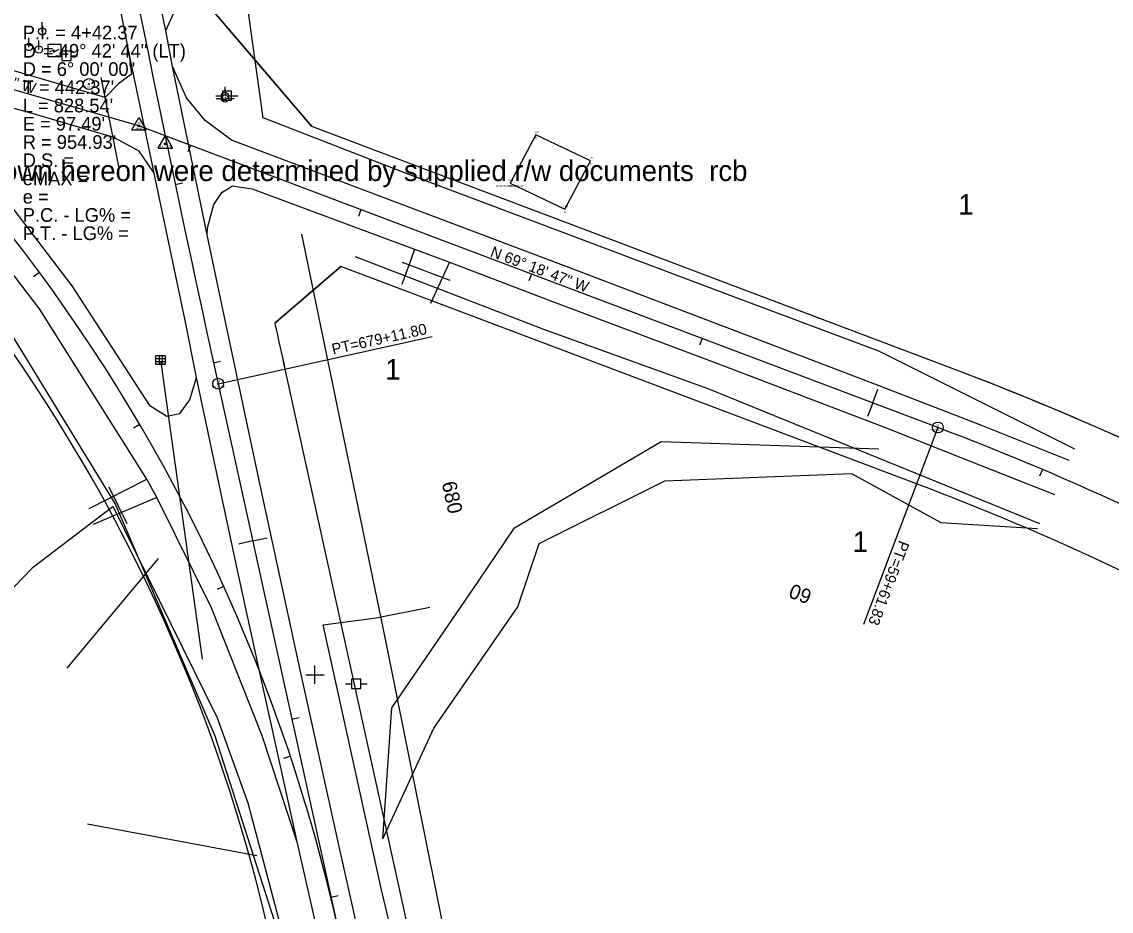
# Model space of a CAD drawing. Extents: x 2519952 to 2531965, y 848341 to 887632.
# Drawn here: x 2530714 to 2531312, y 852895 to 853383 of the extents above; entities that cross this region are included whole.
import ezdxf

# ---------------------------------------------------------------- set-up
doc = ezdxf.new("R2010")
doc.units = 0
for name, color, linetype in [('RD_EV_JW', 7, 'Continuous'), ('RD_EX_Bldg', 7, 'Continuous'), ('RD_EX_Bldg_txCode', 7, 'Continuous'), ('RD_EX_DR_Inlet', 7, 'Continuous'), ('RD_EX_DR_Pipe', 7, 'Continuous'), ('RD_EX_Driveway', 7, 'Continuous'), ('RD_EX_DV_Prop', 7, 'Continuous'), ('RD_EX_DV_TX_Prop', 7, 'Continuous'), ('RD_EX_H2O', 7, 'Continuous'), ('RD_EX_Misc', 7, 'Continuous'), ('RD_EX_Road', 7, 'Continuous'), ('RD_EX_RW', 7, 'Continuous'), ('RD_EX_RW_TX', 7, 'Continuous'), ('RD_EX_UT', 7, 'Continuous'), ('RD_EX_VEG', 7, 'Continuous'), ('RD_HC_Cl', 7, 'Continuous'), ('RD_HC_Data', 7, 'Continuous'), ('RD_HC_Data_Tic', 7, 'Continuous'), ('RD_HC_Survey_txCode', 7, 'Continuous'), ('RD_HC_TX_Sta50', 7, 'Continuous'), ('RD_HC_txCode', 7, 'Continuous'), ('RD_SMD_Locator', 7, 'Continuous')]:
    doc.layers.add(name, color=color, linetype=linetype)

msp = doc.modelspace()

# ---------------------------------------------------------------- linework, layer by layer
at = {"layer": 'RD_EV_JW'}
for points in [[(2530941.93, 852524.2), (2530921.34, 852539.21), (2530911.31, 852599.95), (2530891.36, 852747.65), (2530878.86, 852801.36), (2530855.69, 852888.8), (2530838.36, 852954.41), (2530821.58, 853001.04), (2530764.42, 853117.09), (2530719.97, 853083.34), (2530675.19, 853037.15)], [(2530941.93, 852524.2), (2530988.97, 852539.38), (2531002.68, 852568.81), (2530983.61, 852626.72), (2530958.57, 852695.74), (2530928.96, 852834.5), (2530911.44, 852907.05), (2530889.4, 853007.47), (2530879.48, 853052.19), (2530908.59, 853055.99), (2530938.06, 853061.93)]]:
    msp.add_lwpolyline(points, dxfattribs=at)
at = {"layer": 'RD_EX_Bldg'}
msp.add_lwpolyline([(2530982.04, 853294.31), (2531012, 853280.04), (2531026.06, 853306.54), (2530996.1, 853320.81), (2530982.04, 853294.31)], dxfattribs=at)
at = {"layer": 'RD_EX_DR_Inlet'}
for p, q in [((2530787.81, 853198.24), (2530792.81, 853198.24)), ((2530787.81, 853196.54), (2530792.81, 853196.54)), ((2530789.51, 853199.94), (2530789.51, 853194.94)), ((2530791.21, 853199.94), (2530791.21, 853194.94))]:
    msp.add_line(p, q, dxfattribs=at)
msp.add_lwpolyline([(2530787.81, 853194.94), (2530787.81, 853199.94), (2530792.81, 853199.94), (2530792.81, 853194.94)], close=True, dxfattribs=at)
at = {"layer": 'RD_EX_DR_Pipe'}
for p, q in [((2530767.44, 853303.44), (2530757.73, 853352.21)), ((2530922.84, 853251.01), (2530949.05, 853241.19)), ((2530790.5, 853196.26), (2530813.2, 853033.43)), ((2530761.99, 853127.9), (2530771.92, 853107.7))]:
    msp.add_line(p, q, dxfattribs=at)
at = {"layer": 'RD_EX_Driveway'}
for p, q in [((2530948.79, 853251.11), (2530938.4, 853228.34)), ((2530751.14, 853116.08), (2530782.75, 853132.1)), ((2530788.28, 853122.1), (2530753.42, 853107.24))]:
    msp.add_line(p, q, dxfattribs=at)
for points in [[(2530793.24, 853378.02), (2530801.66, 853396.73), (2530805.93, 853401.99), (2530810.79, 853405.76), (2530808.98, 853414.13), (2530795.18, 853410.25), (2530785.48, 853414.52)], [(2530929.6, 853258.11), (2530927.72, 853252.94), (2530922.58, 853238.85)]]:
    msp.add_lwpolyline(points, dxfattribs=at)
at = {"layer": 'RD_EX_DV_Prop'}
for p, q in [((2530816.47, 853392), (2530873.23, 853325.35)), ((2531228.26, 853191.29), (2530873.23, 853325.35)), ((2530853.06, 853217.52), (2530889.3, 853248.73)), ((2531204.94, 853129.54), (2530889.3, 853248.73)), ((2530858.55, 853192.44), (2530974.29, 852666.83))]:
    msp.add_line(p, q, dxfattribs=at)
for centre, radius, start, end in [((2529955.51, 852678.51), 917.43, 12.4185, 62.13074), ((2542012.98, 855648.66), 11421.66, 192.289656, 192.418432), ((2530681.77, 851744.04), 1546.99, 54.66603, 69.31315), ((2530681.77, 851744.04), 1480.99, 51.25287, 69.31316)]:
    msp.add_arc(centre, radius, start, end, dxfattribs=at)
at = {"layer": 'RD_EX_H2O'}
for p, q in [((2530789.1, 853088.58), (2530739.02, 853028.55)), ((2530843.18, 852925.55), (2530750.25, 852943.04))]:
    msp.add_line(p, q, dxfattribs=at)
for points in [[(2530912.3, 852934.91), (2530917.11, 853006.73), (2530964.71, 853076.15), (2530964.71, 853076.15), (2530984.52, 853105.48), (2531064.82, 853152.75), (2531184.25, 853148.63)], [(2530986.3, 853062.13), (2530998, 853096.86), (2531066.89, 853131.09), (2531169.28, 853135.26), (2531218.21, 853108.37), (2531271.2, 853105.01)], [(2530912.3, 852934.91), (2530940.28, 852995.63), (2530986.3, 853062.13)]]:
    msp.add_lwpolyline(points, dxfattribs=at)
at = {"layer": 'RD_EX_Misc'}
for p, q in [((2530875.02, 853019.89), (2530875.02, 853029.89)), ((2530870.02, 853024.89), (2530880.02, 853024.89))]:
    msp.add_line(p, q, dxfattribs=at)
at = {"layer": 'RD_EX_Road'}
for p, q in [((2530773.03, 853366.38), (2530755.21, 853455.34)), ((2530793.24, 853378.02), (2530785.48, 853414.52)), ((2530796.94, 853358.34), (2530793.24, 853378.02)), ((2530786.87, 853299.88), (2530773.03, 853366.38)), ((2530815.95, 853265.95), (2530796.94, 853358.34)), ((2530803.66, 853220.05), (2530786.87, 853299.88)), ((2530824.66, 853224.35), (2530815.95, 853265.95)), ((2530810.11, 853187.75), (2530803.66, 853220.05)), ((2530845.01, 853128.8), (2530824.66, 853224.35)), ((2530823.65, 853124.11), (2530810.11, 853187.75)), ((2530832.2, 853083.91), (2530823.65, 853124.11)), ((2530866.22, 853030.77), (2530845.01, 853128.8)), ((2530844.84, 853026.06), (2530832.2, 853083.91)), ((2530888.37, 852930.8), (2530866.22, 853030.77)), ((2530865.41, 852932.62), (2530844.84, 853026.06)), ((2530890.25, 852823.23), (2530865.41, 852932.62)), ((2530911.31, 852827.68), (2530888.37, 852930.8))]:
    msp.add_line(p, q, dxfattribs=at)
for points in [[(2530784.44, 853172.49), (2530741.9, 853238.16), (2530696.44, 853297.5), (2530665.36, 853333.24), (2530632.11, 853367.34), (2530604.82, 853392.97), (2530530.84, 853453.01), (2530493.82, 853479.16), (2530437.32, 853514.14), (2530392.41, 853539.26), (2530312.32, 853582.18), (2530265.58, 853606.82), (2530248.09, 853616.32), (2530203.28, 853640.15), (2530111.57, 853688.58), (2530014.65, 853739.61), (2529923.78, 853787.84), (2529829.28, 853837.4), (2529710.28, 853900.21), (2529638.25, 853938.24)], [(2530865.41, 852932.62), (2530846.06, 852991.46), (2530818.35, 853061.58), (2530788.28, 853122.1), (2530782.75, 853132.1), (2530724.02, 853225.4), (2530679.69, 853283.06), (2530649.05, 853318.63), (2530607.98, 853360.15), (2530563.34, 853399.87), (2530515.04, 853437.43), (2530473.93, 853466.12), (2530426.91, 853494.93), (2530377.23, 853522.49), (2530294.57, 853566.98), (2530280.03, 853574.61), (2530215.14, 853609.12), (2530103.68, 853668.13), (2530004.22, 853720.46), (2529926.31, 853762.05), (2529818.38, 853818.69), (2529723.49, 853868.71), (2529626.5, 853920.29)], [(2530773.03, 853366.38), (2530774.36, 853354.07), (2530767.27, 853348.76), (2530759.99, 853341.26), (2530677.64, 853365.17), (2530627.14, 853380.48), (2530604.82, 853392.97)], [(2531288.66, 853142.28), (2531240.24, 853161.7), (2531181.97, 853184.12), (2531102.46, 853214.53), (2531012.7, 853248.63), (2530919.8, 853283.67), (2530829.34, 853317.85), (2530814.88, 853328.76), (2530804.53, 853341.18), (2530796.94, 853358.34)], [(2530786.87, 853299.88), (2530778.65, 853311.98), (2530764.65, 853319.48), (2530718.04, 853333.01), (2530676.32, 853344.31), (2530671.61, 853344.76), (2530665.48, 853337.28), (2530665.36, 853333.24)], [(2530815.95, 853265.95), (2530816.12, 853269.93), (2530819.52, 853282.62), (2530823.86, 853289.23), (2530829.88, 853292.85), (2530840.55, 853291.2), (2530911.38, 853264.86), (2530929.6, 853258.11), (2530948.79, 853251.11), (2531005.3, 853229.42), (2531096.33, 853195.38), (2531188.23, 853160.18), (2531231.95, 853142.81), (2531280.64, 853123.77)], [(2530784.44, 853172.49), (2530793.75, 853166.59), (2530800.83, 853168.07), (2530806.35, 853175.6), (2530810.11, 853187.75)]]:
    msp.add_lwpolyline(points, dxfattribs=at)
at = {"layer": 'RD_EX_RW'}
for p, q in [((2530873.23, 853325.35), (2530816.47, 853392)), ((2531228.26, 853191.29), (2530873.23, 853325.35)), ((2530889.3, 853248.73), (2530853.06, 853217.52)), ((2531204.94, 853129.54), (2530889.3, 853248.73)), ((2530858.55, 853192.44), (2530974.29, 852666.83))]:
    msp.add_line(p, q, dxfattribs=at)
for centre, radius, start, end in [((2529955.52, 852678.51), 917.43, 12.41849, 62.13076), ((2542012.73, 855648.62), 11421.41, 192.289704, 192.418483), ((2530681.77, 851744.04), 1546.99, 51.25288, 69.31313), ((2530681.77, 851744.04), 1480.99, 51.25288, 69.31313)]:
    msp.add_arc(centre, radius, start, end, dxfattribs=at)
at = {"layer": 'RD_EX_UT'}
for p, q in [((2530725.46, 853377.55), (2530725.46, 853382.55)), ((2530718.17, 853369), (2530718.17, 853374)), ((2530723.6, 853367.66), (2530723.6, 853372.66)), ((2530732.85, 853364.1), (2530736.32, 853364.1)), ((2530741.28, 853366.66), (2530736.28, 853366.66)), ((2530736.28, 853366.66), (2530736.28, 853361.66)), ((2530741.21, 853364.1), (2530744.85, 853364.1)), ((2530741.28, 853361.66), (2530741.28, 853366.66)), ((2530736.28, 853361.66), (2530741.28, 853361.66)), ((2530825.59, 853347.22), (2530825.59, 853344.16)), ((2530825.7, 853345.79), (2530825.7, 853342.72)), ((2530820.66, 853342.17), (2530823.59, 853342.17)), ((2530820.77, 853340.74), (2530823.7, 853340.74)), ((2530820.86, 853342.27), (2530824.32, 853342.27)), ((2530829.29, 853344.83), (2530824.29, 853344.83)), ((2530824.29, 853344.83), (2530824.29, 853339.83)), ((2530824.29, 853339.83), (2530829.29, 853339.83)), ((2530827.59, 853342.17), (2530830.66, 853342.17)), ((2530827.7, 853340.74), (2530830.77, 853340.74)), ((2530829.22, 853342.27), (2530832.86, 853342.27)), ((2530829.29, 853339.83), (2530829.29, 853344.83)), ((2530900.11, 853022.42), (2530895.11, 853022.42)), ((2530895.11, 853022.42), (2530895.11, 853017.42)), ((2530900.11, 853017.42), (2530900.11, 853022.42)), ((2530891.68, 853019.86), (2530895.14, 853019.86)), ((2530895.11, 853017.42), (2530900.11, 853017.42)), ((2530900.03, 853019.86), (2530903.68, 853019.86))]:
    msp.add_line(p, q, dxfattribs=at)
msp.add_lwpolyline([(2530728.68, 853363.57), (2530728.68, 853370.57), (2530735.68, 853370.57), (2530735.68, 853363.57)], close=True, dxfattribs=at)
msp.add_lwpolyline([(2530729.58, 853366.56), (2530732, 853367.46), (2530731.65, 853366.21), (2530734.7, 853367.81)], dxfattribs=at)
for centre in [(2530725.46, 853377.55), (2530718.17, 853369), (2530723.6, 853367.66), (2530825.59, 853342.16), (2530825.7, 853340.72)]:
    msp.add_circle(centre, 2, dxfattribs=at)
at = {"layer": 'RD_EX_VEG'}
for points in [[(2530846.55, 853330.15), (2530831.96, 853435.04), (2530795.05, 853666.27), (2530773.71, 853762.79), (2530763.66, 853856.76), (2530745.45, 853953.06), (2530726.74, 854051.6), (2530713.01, 854148), (2530695.76, 854244.75), (2530682.33, 854340.31), (2530667.52, 854438.1), (2530651.56, 854536.8), (2530636.85, 854623.81)], [(2530820.28, 852991.21), (2530765.45, 853118.76), (2530674.27, 853267.47), (2530658.47, 853261.59), (2530485.34, 853416.29), (2530406.18, 853465.09), (2530255.21, 853558.35), (2530224.63, 853512.51)], [(2531291.69, 853148.6), (2531184.26, 853202.28), (2531107.07, 853231.08), (2530925.53, 853299.41), (2530846.55, 853330.15)], [(2531006.39, 852597.18), (2530992.63, 852652.28), (2530913.79, 853044.4), (2530867.87, 853266.41)], [(2530897.1, 853254.24), (2531000.27, 853214.35), (2531090.39, 853181.72), (2531272.44, 853107.74)], [(2530930.57, 852548.23), (2530913.63, 852638.74), (2530872.38, 852829.12), (2530820.28, 852991.21)]]:
    msp.add_lwpolyline(points, dxfattribs=at)
at = {"layer": 'RD_HC_Cl'}
for p, q in [((2530778.5, 853325.84), (2530609.87, 853374)), ((2531216.6, 853160.41), (2530778.5, 853325.84)), ((2530821.93, 853184.38), (2531378.52, 850656.73))]:
    msp.add_line(p, q, dxfattribs=at)
for centre, radius, start, end in [((2542012.73, 855648.62), 11458.91, 187.825051, 192.418483), ((2529955.52, 852678.51), 954.93, 12.41849, 62.13076), ((2530681.77, 851744.04), 1513.99, 51.25288, 69.31313)]:
    msp.add_arc(centre, radius, start, end, dxfattribs=at)
at = {"layer": 'RD_HC_Data'}
for p, q in [((2530774.53, 853323.55), (2530778.5, 853330.43)), ((2530778.5, 853330.43), (2530782.47, 853323.55)), ((2530774.53, 853323.55), (2530782.47, 853323.55)), ((2530789, 853313.6), (2530792.97, 853320.48)), ((2530792.97, 853320.48), (2530796.94, 853313.6)), ((2530789, 853313.6), (2530796.94, 853313.6)), ((2530821.93, 853184.38), (2530939.24, 853210.21)), ((2531216.6, 853160.41), (2531175.81, 853052.39))]:
    msp.add_line(p, q, dxfattribs=at)
for centre, radius in [((2530751.05, 853348.67), 3), ((2530751.05, 853348.67), 0.282), ((2530778.5, 853325.84), 0.529), ((2530792.97, 853315.9), 0.529), ((2530821.93, 853184.38), 3), ((2530821.93, 853184.38), 0.282), ((2531216.6, 853160.41), 3), ((2531216.6, 853160.41), 0.282)]:
    msp.add_circle(centre, radius, dxfattribs=at)
at = {"layer": 'RD_HC_Data_Tic'}
for p, q in [((2530806.68, 853315.2), (2530805.27, 853311.46)), ((2530798.42, 853293.67), (2530802.34, 853294.49)), ((2530900.23, 853279.88), (2530898.82, 853276.13)), ((2530723.95, 853245.43), (2530720.73, 853243.06)), ((2530993.78, 853244.55), (2530992.37, 853240.81)), ((2531087.34, 853209.22), (2531085.92, 853205.48)), ((2530819.4, 853195.9), (2530823.31, 853196.75)), ((2531180.89, 853173.9), (2531183.72, 853181.38)), ((2531180.89, 853173.9), (2531178.06, 853166.41)), ((2530779, 853162.01), (2530775.55, 853159.98)), ((2531273.98, 853137.4), (2531272.41, 853133.72)), ((2530840.9, 853098.24), (2530833.08, 853096.52)), ((2530840.9, 853098.24), (2530848.71, 853099.96)), ((2530825.03, 853073.28), (2530821.38, 853071.63)), ((2530862.4, 853000.58), (2530866.31, 853001.44)), ((2530861.53, 852980.23), (2530857.73, 852978.96)), ((2530883.91, 852902.92), (2530887.81, 852903.78))]:
    msp.add_line(p, q, dxfattribs=at)
at = {"layer": 'RD_SMD_Locator'}
for centre in [(2530793.24, 853378.02), (2530793.24, 853378.02), (2530773.03, 853366.38), (2530773.03, 853366.38), (2530796.94, 853358.34), (2530796.94, 853358.34), (2530757.73, 853352.21), (2530774.36, 853354.07), (2530751.05, 853348.67), (2530767.27, 853348.76), (2530759.99, 853341.26), (2530804.53, 853341.18), (2530718.04, 853333.01), (2530814.88, 853328.76), (2530846.55, 853330.15), (2530846.55, 853330.15), (2530778.5, 853325.84), (2530764.65, 853319.48), (2530792.97, 853315.9), (2530829.34, 853317.85), (2530996.1, 853320.81), (2530778.65, 853311.98), (2530767.44, 853303.44), (2531026.06, 853306.54), (2530786.87, 853299.88), (2530786.87, 853299.88), (2530925.53, 853299.41), (2530829.88, 853292.85), (2530982.04, 853294.31), (2530982.04, 853294.31), (2530823.86, 853289.23), (2530840.55, 853291.2), (2530819.52, 853282.62), (2530919.8, 853283.67), (2531012, 853280.04), (2530816.12, 853269.93), (2530815.95, 853265.95), (2530815.95, 853265.95), (2530867.87, 853266.41), (2530911.38, 853264.86), (2530929.6, 853258.11), (2530929.6, 853258.11), (2530897.1, 853254.24), (2530922.84, 853251.01), (2530927.72, 853252.94), (2530948.79, 853251.11), (2530948.79, 853251.11), (2531012.7, 853248.63), (2530741.9, 853238.16), (2530922.58, 853238.85), (2530949.05, 853241.19), (2530938.4, 853228.34), (2531005.3, 853229.42), (2531107.07, 853231.08), (2530724.02, 853225.4), (2530803.66, 853220.05), (2530824.66, 853224.35), (2531000.27, 853214.35), (2531102.46, 853214.53), (2531184.26, 853202.28), (2530790.5, 853196.26), (2531096.33, 853195.38), (2530810.11, 853187.75), (2530810.11, 853187.75), (2530821.93, 853184.38), (2531181.97, 853184.12), (2531090.39, 853181.72), (2530784.44, 853172.49), (2530784.44, 853172.49), (2530806.35, 853175.6), (2530793.75, 853166.59), (2530800.83, 853168.07), (2531188.23, 853160.18), (2531216.6, 853160.41), (2531240.24, 853161.7), (2531064.82, 853152.75), (2531184.25, 853148.63), (2531291.69, 853148.6), (2531231.95, 853142.81), (2531288.66, 853142.28), (2530782.75, 853132.1), (2530782.75, 853132.1), (2531066.89, 853131.09), (2531169.28, 853135.26), (2530761.99, 853127.9), (2530823.65, 853124.11), (2530845.01, 853128.8), (2530765.45, 853118.76), (2530788.28, 853122.1), (2530788.28, 853122.1), (2531280.64, 853123.77), (2530751.14, 853116.08), (2530764.42, 853117.09), (2530753.42, 853107.24), (2530771.92, 853107.7), (2531218.21, 853108.37), (2531272.44, 853107.74), (2530984.52, 853105.48), (2531271.2, 853105.01), (2530998, 853096.86), (2530789.1, 853088.58), (2530719.97, 853083.34), (2530832.2, 853083.91), (2530964.71, 853076.15), (2530964.71, 853076.15), (2530818.35, 853061.58), (2530938.06, 853061.93), (2530986.3, 853062.13), (2530986.3, 853062.13), (2530908.59, 853055.99), (2530879.48, 853052.19), (2530913.79, 853044.4), (2530739.02, 853028.55), (2530813.2, 853033.43), (2530866.22, 853030.77), (2530844.84, 853026.06), (2530889.4, 853007.47), (2530917.11, 853006.73), (2530821.58, 853001.04), (2530940.28, 852995.63), (2530820.28, 852991.21), (2530820.28, 852991.21), (2530846.06, 852991.46), (2530838.36, 852954.41), (2530750.25, 852943.04), (2530912.3, 852934.91), (2530912.3, 852934.91), (2530865.41, 852932.62), (2530865.41, 852932.62), (2530888.37, 852930.8), (2530843.18, 852925.55), (2530911.44, 852907.05)]:
    msp.add_circle(centre, 0.001, dxfattribs=at)

# ---------------------------------------------------------------- texts
at = {"layer": 'RD_EX_Bldg_txCode'}
for s, p in [('1483', (2530994.75, 853321.81)), ('B', (2530995.79, 853318.81)), ('1482', (2531024.71, 853307.54)), ('B', (2531025.75, 853304.54)), ('BA BARNABANDONED', (2530974.57, 853292.31)), ('1480', (2530980.65, 853295.31)), ('1484', (2530980.69, 853295.31)), ('BB', (2530981.26, 853292.31)), ('1481', (2531010.94, 853281.04)), ('B', (2531011.69, 853278.04))]:
    msp.add_text(s, height=1, dxfattribs=at).set_placement(p)
at = {"layer": 'RD_EX_DV_TX_Prop'}
for p in [(2531227.78, 853277.07), (2530913.53, 853186.66), (2531169.87, 853092.15)]:
    msp.add_text('1', height=11.32, dxfattribs=at).set_placement(p)
at = {"layer": 'RD_EX_RW_TX'}
msp.add_text('All present r/w limits shown hereon were determined by supplied r/w documents  rcb', height=11.3167, dxfattribs=at).set_placement((2530548.69, 853295.53))
at = {"layer": 'RD_EX_UT'}
for p in [(2530824.93, 853341.11), (2530825.03, 853339.67)]:
    msp.add_text('T', height=2, dxfattribs=at).set_placement(p)
at = {"layer": 'RD_HC_Data'}
for s, rotation, p in [('PT=679+11.80', 12.41848, (2530884.98, 853200.31)), ('PT=59+61.83', 249.31313, (2531195.51, 853098.9))]:
    msp.add_text(s, height=6, rotation=rotation, dxfattribs=at).set_placement(p)
at = {"layer": 'RD_HC_Survey_txCode'}
for s, p in [('P.I. = 4+42.37', (2530714.76, 853373.17)), ('D', (2530714.76, 853363.17)), ('    = 49%%d 42\' 44" (LT)', (2530714.76, 853363.17)), ('D = 6%%d 00\' 00"', (2530714.76, 853353.17)), ("T = 442.37'", (2530714.76, 853343.17)), ("L = 828.54'", (2530714.76, 853333.17)), ("E = 97.49'", (2530714.76, 853323.17)), ("R = 954.93'", (2530714.76, 853313.17)), ('D.S. = ', (2530714.76, 853303.17)), ('eMAX = ', (2530714.76, 853293.17)), ('e = ', (2530714.76, 853283.17)), ('P.C. - LG% = ', (2530714.76, 853273.17)), ('P.T. - LG% = ', (2530714.76, 853263.17))]:
    msp.add_text(s, height=7.5, dxfattribs=at).set_placement(p)
for s, rotation, p in [('N 74%%d 03\' 38" W', 344.06047, (2530666.53, 853358.86)), ('N 69%%d 18\' 47" W', 339.31313, (2530970.73, 853254.32))]:
    msp.add_text(s, height=6, rotation=rotation, dxfattribs=at).set_placement(p)
at = {"layer": 'RD_HC_TX_Sta50'}
for s, rotation, p in [('680', 282.41848, (2530944.49, 853129.99)), ('60', 159.31313, (2531148.16, 853070.81))]:
    msp.add_text(s, height=8, rotation=rotation, dxfattribs=at).set_placement(p)
at = {"layer": 'RD_HC_txCode'}
for s, p in [('CP 7 MSC', (2530747.42, 853346.67)), ('7', (2530750.77, 853349.67)), ('25', (2530777.77, 853326.84)), ('PI 64+30.12', (2530774.66, 853323.84)), ('17', (2530792.52, 853316.9)), ('PI 4+42.37', (2530789.35, 853313.9)), ('13', (2530821.48, 853185.38)), ('PT 679+11.80', (2530817.28, 853182.38)), ('23', (2531215.87, 853161.41)), ('PT 59+61.83', (2531212.15, 853158.41))]:
    msp.add_text(s, height=1, dxfattribs=at).set_placement(p)

doc.saveas('drawing.dxf')
